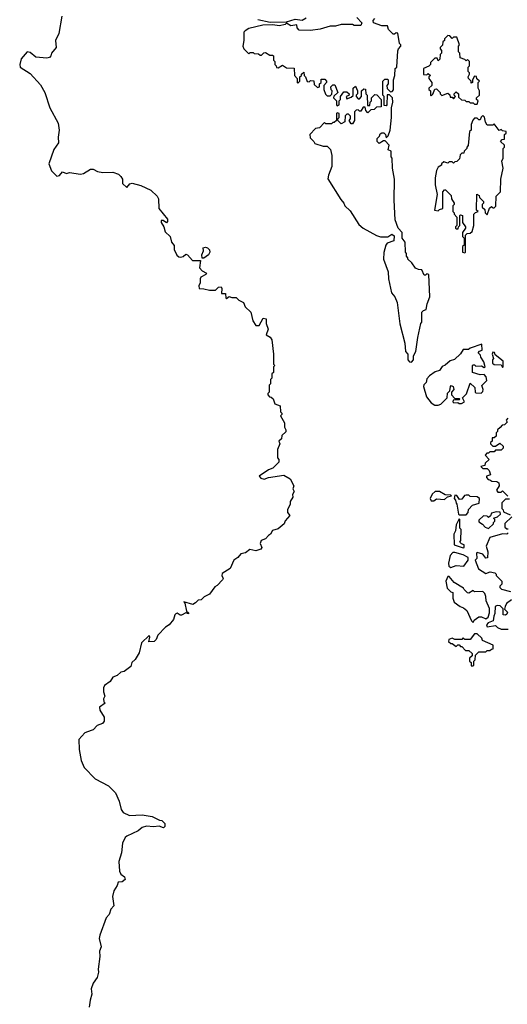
# Model space of a CAD drawing. Extents: x 2494118 to 2687960, y 757339 to 915227.
# Tile 271 of 364: x 2593681 to 2597159, y 889455 to 896484. Entities that reach past the tile are written whole.
import ezdxf

# ---------------------------------------------------------------- set-up
doc = ezdxf.new("R2010")
doc.units = 0

msp = doc.modelspace()

# ---------------------------------------------------------------- linework, layer by layer
at = {"layer": '0CON20XD'}
for points in [[(2593980.9, 896509.1), (2593959.4, 896385), (2593935.8, 896335), (2593940, 896285), (2593906.9, 896245), (2593902.9, 896225), (2593893.8, 896215), (2593875, 896209.1), (2593795, 896216.2), (2593755, 896249.6), (2593735, 896253.5), (2593691.1, 896205), (2593680.9, 896165), (2593685, 896144.6), (2593755, 896100.7), (2593829, 896019), (2593860.5, 895965), (2593895.9, 895855), (2593955, 895745.7), (2593961.6, 895695), (2593954.8, 895645.2), (2593957.3, 895605), (2593925, 895556.9), (2593887.5, 895455), (2593907.5, 895405), (2593945, 895366.7), (2593965, 895372.5), (2593985, 895398)], [(2596085, 896500), (2596121.7, 896461.7), (2596115, 896442.5), (2596067, 896443), (2596055, 896450), (2595975, 896450), (2595933, 896437), (2595895, 896437.5), (2595825, 896416.7), (2595755, 896407.5), (2595675, 896410), (2595660, 896425), (2595657, 896447), (2595615, 896440), (2595585, 896460), (2595575, 896450), (2595535, 896440), (2595485, 896447.5), (2595415, 896443.8), (2595315, 896421.2), (2595290, 896405), (2595280, 896395), (2595280, 896335), (2595272.5, 896295), (2595280, 896275), (2595315, 896240), (2595325, 896250), (2595345, 896250), (2595353, 896243), (2595385, 896240), (2595395, 896230), (2595405, 896230), (2595421.7, 896248.3), (2595435, 896250), (2595465, 896230), (2595485, 896230), (2595490, 896225), (2595490, 896195), (2595500, 896185), (2595500, 896165), (2595510, 896155), (2595511.7, 896141.7), (2595525, 896140), (2595555, 896160), (2595585, 896140), (2595638.3, 896138.3), (2595640, 896085), (2595660, 896065), (2595660, 896035), (2595665, 896030), (2595680, 896045), (2595680, 896075)], [(2595380, 896485), (2595467, 896467), (2595585, 896467.5), (2595645, 896487.5), (2595695, 896480), (2595725, 896497.5)], [(2596475, 894040), (2596490, 894055), (2596490, 894085), (2596507.5, 894115), (2596520, 894215), (2596542.5, 894315), (2596550, 894325), (2596550, 894395), (2596561.7, 894408.3), (2596580, 894415), (2596587.5, 894455), (2596606.2, 894505), (2596600, 894665), (2596585, 894670), (2596575, 894660), (2596565, 894660), (2596548.3, 894698.3), (2596525, 894700), (2596505, 894710), (2596478.3, 894748.3), (2596450, 894775), (2596450, 894785), (2596440, 894795), (2596440, 894815), (2596432.5, 894825), (2596430, 894895), (2596410, 894925), (2596410, 894965), (2596380, 894995), (2596360, 895055), (2596351.2, 895195), (2596353.8, 895345), (2596340, 895425), (2596337.5, 895495), (2596330, 895505), (2596330, 895545), (2596310, 895555), (2596317, 895587), (2596288.3, 895618.3), (2596275, 895620), (2596245, 895600), (2596230, 895615), (2596230, 895635), (2596248.3, 895651.7), (2596251.7, 895668.3), (2596263, 895677), (2596277, 895677), (2596290, 895665), (2596295, 895640), (2596310, 895655), (2596322.5, 895695), (2596332.5, 895785), (2596332.5, 895855), (2596342.5, 895895), (2596340, 895925), (2596318.3, 895948.3), (2596301.7, 895948.3), (2596300, 895875), (2596295, 895870), (2596281.7, 895871.7), (2596280, 895935), (2596270, 895945), (2596270, 896045), (2596285, 896060), (2596305, 896060), (2596310, 896055), (2596310, 896025), (2596300, 896015), (2596301.7, 895991.7), (2596325, 895970), (2596338.3, 895971.7), (2596347, 895983), (2596347.5, 896055), (2596357.5, 896085), (2596360, 896135), (2596370, 896145), (2596378.3, 896261.7), (2596383, 896277), (2596400, 896295), (2596400, 896305), (2596390, 896315), (2596378.3, 896388.3), (2596365, 896390), (2596355, 896380), (2596345, 896380), (2596312.5, 896415), (2596305, 896440), (2596265, 896440), (2596205, 896462.5), (2596203, 896477), (2596215, 896492.5)], [(2596945, 895880), (2596950, 895905), (2596940, 895915), (2596940, 895925), (2596960, 895945), (2596960, 895975), (2596950, 895995), (2596950, 896035), (2596960, 896045), (2596941.7, 896061.7), (2596938.3, 896078.3), (2596925, 896080), (2596910, 896055), (2596910, 896035), (2596901.7, 896031.7), (2596900, 896045), (2596883, 896063), (2596880, 896075), (2596890, 896095), (2596890, 896105), (2596880, 896115), (2596880, 896145), (2596890, 896155), (2596890, 896185), (2596875, 896200), (2596865, 896190), (2596855, 896200), (2596821.7, 896211.7), (2596820, 896245), (2596810, 896255), (2596810, 896295), (2596817.5, 896305), (2596798.3, 896358.3), (2596775, 896360), (2596765, 896350), (2596748.3, 896368.3), (2596735, 896370), (2596711.7, 896348.3), (2596710, 896335), (2596700, 896325), (2596697.5, 896302.5), (2596680, 896285), (2596680, 896275), (2596690, 896265), (2596690, 896245), (2596680, 896235), (2596678.3, 896201.7), (2596665, 896190), (2596658.3, 896208.3), (2596641.7, 896208.3), (2596611.7, 896178.3), (2596610, 896165), (2596598.3, 896151.7), (2596560, 896135), (2596561.7, 896091.7), (2596585, 896090), (2596595, 896100), (2596610, 896085), (2596600, 896075), (2596600, 896065), (2596620, 896035), (2596620, 896015), (2596600, 895995), (2596600, 895985), (2596610, 895975), (2596610, 895945), (2596615, 895940), (2596628.3, 895951.7), (2596641.7, 895988.3), (2596655, 895990), (2596680, 895965), (2596680, 895955), (2596691.7, 895941.7), (2596735, 895960), (2596748.3, 895948.3), (2596751.7, 895931.7), (2596765, 895930), (2596775, 895920), (2596790, 895935), (2596780, 895945), (2596780, 895955), (2596795, 895970), (2596810, 895955), (2596811.7, 895931.7), (2596831.7, 895911.7), (2596855, 895910), (2596865, 895900), (2596885, 895900), (2596895, 895890), (2596915, 895890), (2596925, 895880), (2596945, 895880)], [(2595680, 896075), (2595690, 896085), (2595690, 896095), (2595708.3, 896108.3), (2595710, 896085), (2595720, 896075), (2595731.7, 896041.7), (2595745, 896040), (2595755, 896050), (2595778.3, 896048.3), (2595781.7, 896021.7), (2595805, 896000), (2595820, 896005), (2595820, 896025), (2595830, 896035), (2595831.7, 896058.3), (2595858.3, 896058.3), (2595870, 896045), (2595870, 896035), (2595850, 896015), (2595850, 895985), (2595863, 895953), (2595875, 895940), (2595895, 895940), (2595908.3, 895951.7), (2595910, 895975), (2595903, 895983), (2595900, 896005), (2595915, 896020), (2595928.3, 896018.3), (2595950, 895965), (2595921.7, 895938.3), (2595920, 895925), (2595940, 895905), (2595940, 895875), (2595945, 895870), (2595960, 895875), (2595960, 895905), (2595970, 895915), (2595970, 895935), (2595991.7, 895968.3), (2596015, 895970), (2596030, 895955), (2596028.3, 895941.7), (2596010, 895935), (2596015, 895920), (2596045, 895930), (2596058.3, 895941.7), (2596060, 895995), (2596075, 896010), (2596090, 895975), (2596090, 895955), (2596080, 895945), (2596080, 895935), (2596095, 895920), (2596105, 895920), (2596120, 895935), (2596120, 895975), (2596135, 895990), (2596148.3, 895988.3), (2596150, 895955), (2596160, 895945), (2596161.7, 895871.7), (2596178.3, 895871.7), (2596180, 895895), (2596190, 895905), (2596190, 895925), (2596215, 895950), (2596228.3, 895948.3), (2596260, 895915), (2596258.3, 895861.7), (2596225, 895860), (2596208.3, 895841.7), (2596185, 895840), (2596165, 895820), (2596150, 895835), (2596145, 895860), (2596131.7, 895858.3), (2596115, 895830), (2596105, 895830), (2596095, 895840), (2596081.7, 895838.3), (2596070, 895825), (2596070, 895765), (2596055, 895740), (2596045, 895740), (2596030, 895765), (2596040, 895775), (2596040, 895795), (2596025, 895810), (2596015, 895810), (2596001.7, 895798.3), (2596000, 895755), (2595975, 895740), (2595950, 895765), (2595950, 895775), (2595960, 895785), (2595960, 895815), (2595945, 895820), (2595940, 895815), (2595940, 895765), (2595925, 895750), (2595915, 895750), (2595905, 895740), (2595865, 895740), (2595855, 895750), (2595818.3, 895711.7), (2595791.7, 895708.3), (2595750, 895665), (2595751.7, 895641.7), (2595780, 895615), (2595785, 895600), (2595845, 895580), (2595875, 895580), (2595897, 895557), (2595907.5, 895515), (2595907.5, 895435), (2595882.5, 895375), (2595878.3, 895348.3), (2595970.7, 895200.7), (2595992.5, 895175), (2596000, 895155), (2596038.8, 895118.8), (2596100.9, 895020.9), (2596130, 894995), (2596225, 894943.3), (2596255, 894933.3), (2596306.4, 894933.6), (2596335, 894952.5), (2596351.7, 894941.7), (2596350, 894905), (2596301.7, 894888.3), (2596292.5, 894875), (2596277, 894823), (2596276.2, 894775), (2596308, 894685), (2596312, 894635), (2596334, 894535), (2596355.9, 894505.9), (2596373.8, 894465), (2596391.7, 894311.7), (2596427.5, 894175), (2596432.5, 894115), (2596450, 894095), (2596450, 894055), (2596461.7, 894041.7), (2596475, 894040)], [(2596855, 894820), (2596860, 894825), (2596860, 894945), (2596871.7, 894958.3), (2596895, 894960), (2596908.3, 894971.7), (2596920, 895015), (2596920, 895095), (2596931.7, 895108.3), (2596950, 895115), (2596940, 895125), (2596941.7, 895238.3), (2596958.3, 895228.3), (2596960, 895215), (2596990, 895185), (2596990, 895175), (2596980, 895165), (2596980, 895145), (2596998.3, 895128.3), (2597000, 895105), (2597015, 895090), (2597031.7, 895138.3), (2597045, 895150), (2597055, 895140), (2597065, 895140), (2597077, 895153), (2597080, 895225), (2597110, 895255), (2597112.5, 895345), (2597130, 895425), (2597120, 895475), (2597130, 895495), (2597130, 895565), (2597140, 895575), (2597138.3, 895588.3), (2597110, 895615), (2597121.7, 895628.3), (2597138.3, 895631.7), (2597140, 895665), (2597150, 895675), (2597150, 895685), (2597125, 895690), (2597115, 895700), (2597101.7, 895691.7), (2597065, 895740), (2597055, 895730), (2597015, 895730), (2597003, 895753), (2596997, 895787), (2596985, 895800), (2596971.7, 895788.3), (2596965, 895770), (2596955, 895770), (2596945, 895780), (2596925, 895780), (2596913, 895767), (2596900, 895735), (2596900, 895695), (2596890, 895685), (2596880, 895585), (2596870, 895575), (2596870, 895565), (2596850, 895545), (2596848.3, 895531.7), (2596835, 895530), (2596821.7, 895518.3), (2596818.3, 895491.7), (2596798.3, 895471.7), (2596785, 895470), (2596775, 895460), (2596765, 895470), (2596745, 895470), (2596735, 895460), (2596705, 895470), (2596690, 895455), (2596690, 895445), (2596665, 895430), (2596653.6, 895406.4), (2596643.9, 895356.1), (2596643.3, 895305), (2596657.5, 895235), (2596640, 895125), (2596665, 895120), (2596675, 895130), (2596700, 895135), (2596700, 895255), (2596711.7, 895268.3), (2596718.3, 895268.3), (2596758.3, 895228.3), (2596760, 895205), (2596780, 895175), (2596780, 895165), (2596770, 895155), (2596770, 895115), (2596780, 895105), (2596780, 895095), (2596800, 895075), (2596800, 895015), (2596790, 895005), (2596790, 894995), (2596795, 894990), (2596808.3, 894991.7), (2596810, 895005), (2596820, 895015), (2596820, 895085), (2596825, 895090), (2596840, 895085), (2596840, 895035), (2596860, 895005), (2596860, 894995), (2596840, 894965), (2596840, 894935), (2596850, 894925), (2596850, 894875), (2596840, 894865), (2596840, 894825), (2596855, 894820)], [(2593985, 895398), (2594015, 895386.7), (2594035, 895393.3), (2594115, 895381.2), (2594135, 895386.7), (2594185, 895416.2), (2594205, 895415.8), (2594235, 895401.2), (2594275, 895393.8), (2594345, 895396.2), (2594385, 895380.8), (2594402, 895365), (2594413.8, 895345), (2594414, 895315), (2594445, 895286.7), (2594467, 895313), (2594483, 895317), (2594545, 895301.2), (2594617.3, 895267.3), (2594661.2, 895225), (2594670, 895205), (2594672.5, 895135), (2594735, 895060), (2594736.2, 895043.8), (2594727, 895033), (2594705, 895050), (2594690, 895050), (2594690, 895035), (2594710, 895005), (2594719.5, 894969.5), (2594753.3, 894935), (2594762.5, 894895), (2594781.7, 894871.7), (2594783, 894843), (2594802.5, 894802.5), (2594815, 894791.2), (2594830.7, 894789.3), (2594846.1, 894793.9), (2594865, 894810), (2594877.5, 894805), (2594913.8, 894763.8), (2594970, 894765), (2594963, 894713), (2594981.2, 894691.2), (2595012.5, 894675), (2595007.5, 894665), (2594973.6, 894646.4), (2594967.5, 894635), (2594967.5, 894605), (2594957.5, 894585), (2594960, 894565), (2594995, 894563.3), (2595035, 894552), (2595077, 894553), (2595100, 894575), (2595117, 894577), (2595122.5, 894565), (2595120, 894530), (2595148.3, 894528.3), (2595150, 894495), (2595156.7, 894493.3), (2595175, 894507.5), (2595195, 894500), (2595225, 894500), (2595245, 894482.5), (2595277.5, 894465), (2595290, 894435), (2595330, 894395), (2595343, 894333), (2595365, 894300), (2595388.3, 894301.7), (2595417.5, 894352.5), (2595438, 894348), (2595438.8, 894315), (2595452.5, 894275), (2595440, 894235), (2595468.3, 894218.3), (2595479.3, 894199.3), (2595490, 894095), (2595490, 894025), (2595500, 894015), (2595490, 894005), (2595490, 893965), (2595480, 893955), (2595480, 893925), (2595470, 893915), (2595470, 893885), (2595460, 893875), (2595460, 893825), (2595450, 893815), (2595450, 893805), (2595461.7, 893791.7), (2595475, 893790), (2595488.3, 893778.3), (2595501.7, 893741.7), (2595538.3, 893728.3), (2595540, 893685), (2595550, 893675), (2595550, 893665), (2595540, 893655), (2595570, 893605), (2595570, 893575), (2595580, 893555), (2595578.3, 893541.7), (2595550, 893515), (2595548.3, 893491.7), (2595530, 893475), (2595537.5, 893455), (2595520, 893415), (2595520, 893355), (2595530, 893345), (2595530, 893325), (2595487.6, 893282.4), (2595455, 893270), (2595390, 893225), (2595401.7, 893211.7), (2595423.6, 893203.6), (2595455, 893216.7), (2595565, 893233.3), (2595610, 893205), (2595636.2, 893155), (2595630, 893135), (2595637.5, 893115), (2595627.5, 893095), (2595630, 893075), (2595610, 893045), (2595610, 893025), (2595590, 892985), (2595590, 892965), (2595606.7, 892943.3), (2595573.9, 892906.1), (2595567.5, 892885), (2595525, 892850), (2595485, 892836.7), (2595469.3, 892810.7), (2595455, 892802.5), (2595435, 892777.5), (2595403.6, 892766.4), (2595396.7, 892745), (2595407.5, 892715), (2595400, 892705), (2595365, 892692.5), (2595321.7, 892701.7), (2595291.7, 892678.3), (2595259.3, 892670.7), (2595237.5, 892645), (2595207.5, 892625), (2595183, 892567), (2595125, 892530), (2595122.5, 892515), (2595132.5, 892495), (2595127.5, 892485), (2595090, 892445), (2595072.5, 892435), (2595035, 892383.8), (2594996.4, 892363.6), (2594975, 892343.3), (2594955, 892340), (2594935, 892320), (2594915, 892310), (2594852.5, 892327.5), (2594859.3, 892319.3), (2594870.7, 892260.7), (2594885, 892250), (2594885, 892243.3), (2594865, 892250), (2594835, 892233.3), (2594825, 892233.3), (2594805, 892246.7), (2594795, 892242.5), (2594787.5, 892235), (2594778.8, 892201.2), (2594746.4, 892163.6), (2594721.7, 892148.3), (2594665, 892090), (2594655, 892060), (2594640, 892045), (2594601.7, 892041.7), (2594610, 892075), (2594605, 892087.5), (2594550, 892035), (2594532.5, 891965), (2594505, 891917.5), (2594480, 891895), (2594473, 891867), (2594425, 891830), (2594403, 891827), (2594375, 891802.5), (2594345, 891790), (2594325, 891760), (2594285, 891730), (2594277.5, 891715), (2594277.5, 891685), (2594287.5, 891655), (2594277.5, 891635), (2594280, 891615), (2594290, 891605), (2594250, 891575), (2594252.5, 891555), (2594282.5, 891505), (2594282.5, 891475), (2594270.7, 891459.3), (2594234.2, 891445.8), (2594205.9, 891414.1), (2594191.7, 891408.3), (2594145, 891393.3), (2594103.8, 891345), (2594105.6, 891275), (2594118.2, 891195), (2594140, 891145), (2594218, 891065), (2594313.6, 891013.6), (2594363.7, 890963.7), (2594390.4, 890905), (2594405.6, 890845), (2594418, 890825), (2594465, 890802.7), (2594555, 890807.5), (2594625, 890795.8), (2594678.3, 890768.3), (2594695, 890766.2), (2594716, 890745), (2594716.7, 890725), (2594706.1, 890713.9), (2594675, 890727.5), (2594635, 890720.8), (2594585, 890726.9), (2594555, 890717.5), (2594525, 890692), (2594443.9, 890656.1), (2594433.9, 890646.1), (2594414.3, 890605.7), (2594406.2, 890535), (2594388, 890475), (2594392.5, 890405), (2594403.3, 890385), (2594428.8, 890365), (2594433.8, 890345), (2594410.6, 890329.4), (2594382.7, 890327.3), (2594376.4, 890303.6), (2594352.5, 890265), (2594343.8, 890225), (2594351.7, 890158.3), (2594330, 890135), (2594320, 890095), (2594298.3, 890071.7), (2594251.7, 889948.3), (2594246.7, 889925), (2594261.2, 889865), (2594250, 889835), (2594253.6, 889796.4), (2594240, 889705), (2594243.3, 889685), (2594233.6, 889646.4), (2594203.8, 889605), (2594190, 889565), (2594196.4, 889526.4), (2594183.3, 889485), (2594177.5, 889435)], [(2594981.7, 894781.7), (2594980, 894805), (2594992.5, 894835), (2594990, 894855), (2595005, 894860), (2595020, 894855), (2595035, 894840), (2595037.5, 894825), (2595027.5, 894805), (2594995, 894782.5), (2594981.7, 894781.7)], [(2596665, 893732.5), (2596685, 893740), (2596730, 893785), (2596733, 893817), (2596750, 893835), (2596752.5, 893865), (2596758.3, 893871.7), (2596772.5, 893865), (2596776.7, 893845), (2596760, 893825), (2596760, 893805), (2596785, 893780), (2596815, 893780), (2596820, 893775), (2596815, 893770), (2596771.7, 893768.3), (2596770, 893755), (2596778.3, 893748.3), (2596805, 893750), (2596815, 893743.3), (2596833, 893743), (2596852.5, 893755), (2596840, 893785), (2596867, 893813), (2596895, 893890), (2596928.3, 893858.3), (2596930, 893825), (2596935, 893820), (2596971.7, 893818.3), (2596985, 893830), (2596987, 893843), (2596978.3, 893871.7), (2597011.7, 893908.3), (2597007.5, 893935), (2596995, 893950), (2596965, 893947.5), (2596910, 893965), (2596910, 894015), (2596915, 894020), (2596925, 894020), (2596935, 894010), (2596975, 894012.5), (2596995, 894000), (2597000, 894005), (2596991.7, 894041.7), (2596970, 894075), (2596968.3, 894088.3), (2596950, 894105), (2596961.7, 894118.3), (2596980, 894125), (2596977.5, 894167.5), (2596895, 894140), (2596881.7, 894128.3), (2596845, 894130), (2596825, 894097.5), (2596782.5, 894057.5), (2596751.2, 894048.8), (2596715, 894016.7), (2596695, 894007.5), (2596675, 893980), (2596645, 893970), (2596605, 893942.5), (2596585, 893920), (2596580, 893895), (2596563, 893877), (2596560, 893865), (2596582.3, 893792.3), (2596615, 893747.5), (2596643, 893733), (2596665, 893732.5)], [(2597125, 894000), (2597130, 894005), (2597130, 894045), (2597071.7, 894091.7), (2597068.3, 894108.3), (2597055, 894110), (2597050, 894095), (2597060, 894065), (2597052.5, 894055), (2597053, 894033), (2597065, 894022.5), (2597115, 894020), (2597125, 894000)], [(2597161.7, 893638.3), (2597150, 893625), (2597158.3, 893611.7), (2597138.3, 893591.7), (2597121.7, 893588.3), (2597108.3, 893571.7), (2597090, 893555), (2597090, 893545), (2597080, 893535), (2597078.3, 893511.7), (2597065, 893500), (2597051.7, 893498.3), (2597050, 893475), (2597040, 893465), (2597040, 893455), (2597055, 893440), (2597075, 893440), (2597105, 893460), (2597128.3, 893438.3), (2597130, 893425), (2597115, 893410), (2597075, 893410), (2597065, 893400), (2597035, 893400), (2597025, 893390), (2597011.7, 893388.3), (2597000, 893375), (2597030, 893345), (2597001.7, 893318.3), (2596998.3, 893301.7), (2596970, 893295), (2596985, 893280), (2597015, 893280), (2597030, 893265), (2597040, 893235), (2597010, 893225), (2597010, 893215), (2597021.7, 893201.7), (2597035, 893200), (2597048.3, 893188.3), (2597085, 893187.5), (2597098.3, 893178.3), (2597100, 893155), (2597082.5, 893125), (2597091.7, 893111.7), (2597115, 893110), (2597125, 893120), (2597161.7, 893081.7)], [(2596635, 893050), (2596655, 893062.5), (2596711.7, 893058.3), (2596731.7, 893078.3), (2596760, 893085), (2596755, 893090), (2596715, 893092.5), (2596675, 893116.2), (2596645, 893116.2), (2596623.9, 893096.1), (2596607.5, 893065), (2596615, 893050), (2596635, 893050)], [(2596865, 892950), (2596880, 892965), (2596881.7, 892988.3), (2596911.7, 893018.3), (2596958.3, 893031.7), (2596960, 893065), (2596945, 893077.5), (2596895, 893080), (2596885, 893090), (2596865, 893090), (2596853.6, 893086.4), (2596835, 893060), (2596818.3, 893058.3), (2596798.3, 893088.3), (2596785, 893090), (2596780, 893065), (2596790, 893055), (2596793, 893033), (2596800, 893025), (2596810, 892955), (2596815, 892950), (2596865, 892950)], [(2597175, 893060), (2597145, 893060), (2597120, 893035), (2597120, 892995), (2597130, 892985), (2597131.7, 892971.7), (2597178.3, 892948.3)], [(2596845, 892712.5), (2596850, 892715), (2596850, 892735), (2596831.7, 892741.7), (2596820, 892755), (2596827.5, 892765), (2596830, 892845), (2596820, 892855), (2596820, 892915), (2596815, 892920), (2596793, 892877), (2596790, 892835), (2596778.3, 892811.7), (2596780, 892735), (2596845, 892712.5)], [(2597025, 892852.5), (2597060, 892885), (2597060, 892895), (2597070, 892905), (2597070, 892915), (2597060, 892925), (2597090, 892935), (2597110, 892955), (2597108.3, 892968.3), (2597078.3, 892971.7), (2597045, 892960), (2597038.3, 892941.7), (2597025, 892930), (2597015, 892940), (2596988.3, 892941.7), (2596955, 892910), (2596955, 892900), (2596983, 892883), (2597000.7, 892860.7), (2597025, 892852.5)], [(2597190, 892935), (2597141.7, 892888.3), (2597141.7, 892861.7), (2597155, 892850), (2597165, 892850)], [(2597165, 892820), (2597155, 892810), (2597125, 892812.5), (2597035, 892787.5), (2597007.5, 892725), (2597020, 892685), (2597017.5, 892642.5), (2597005, 892640), (2596985, 892667.5), (2596945, 892680), (2596940, 892675), (2596941.7, 892638.3), (2596930, 892625), (2596953.3, 892563.3), (2597005, 892530), (2597037, 892543), (2597070, 892535), (2597080, 892525), (2597080, 892515), (2597120, 892475), (2597120, 892455), (2597105, 892440), (2597105, 892430), (2597118.3, 892418.3), (2597181.7, 892401.7)], [(2596755, 892573.3), (2596795, 892587.5), (2596848.3, 892581.7), (2596880, 892625), (2596880, 892645), (2596845, 892662.5), (2596785, 892681.2), (2596769.3, 892680.7), (2596752.3, 892657.7), (2596740, 892605), (2596742, 892582), (2596755, 892573.3)], [(2596915, 892180), (2596923.6, 892196.4), (2596955, 892221.2), (2596975, 892221.2), (2597005, 892207.5), (2597021.7, 892218.3), (2597030.7, 892249.3), (2597030.7, 892280.7), (2597007.5, 892335), (2597006.4, 892366.4), (2596998.3, 892388.3), (2596985, 892402.5), (2596925, 892400), (2596915, 892410), (2596885, 892390), (2596875, 892392.5), (2596850, 892415), (2596846.7, 892426.7), (2596780, 892465), (2596745, 892510), (2596735, 892510), (2596721.2, 892475), (2596730, 892425), (2596755, 892400), (2596770, 892395), (2596770, 892355), (2596780, 892325), (2596823.8, 892293.8), (2596846.1, 892286.1), (2596870, 892265), (2596903, 892193), (2596915, 892180)], [(2597188.3, 892341.7), (2597154.1, 892315.9), (2597142.5, 892295), (2597140, 892275), (2597160, 892255), (2597155, 892240), (2597145, 892232.5), (2597130, 892235), (2597128.3, 892278.3), (2597108.3, 892298.3), (2597087, 892303), (2597072.5, 892295), (2597070, 892245), (2597062.5, 892225), (2597058.3, 892191.7), (2597021.7, 892178.3), (2597010, 892165), (2597015, 892150), (2597075, 892160), (2597090, 892145), (2597115, 892133.3), (2597165, 892132.5)], [(2596915, 891870), (2596920, 891875), (2596920, 891905), (2596930, 891915), (2596931.7, 891948.3), (2596955, 891970), (2597005, 891970), (2597015, 891980), (2597035, 891980), (2597045, 891990), (2597058.3, 891991.7), (2597058.3, 892018.3), (2596981.7, 892051.7), (2596978.3, 892068.3), (2596945, 892100), (2596925, 892100), (2596895, 892060), (2596855, 892060), (2596845, 892070), (2596835, 892060), (2596785, 892060), (2596765, 892067.5), (2596741.7, 892058.3), (2596740, 892045), (2596755, 892030), (2596765, 892030), (2596795, 892010), (2596805, 892020), (2596815, 892020), (2596825, 892010), (2596835, 892010), (2596861.7, 891981.7), (2596885, 891980), (2596908.3, 891958.3), (2596908.3, 891941.7), (2596890, 891925), (2596890, 891905), (2596900, 891895), (2596901.7, 891871.7), (2596915, 891870)]]:
    msp.add_lwpolyline(points, dxfattribs=at)

doc.saveas('drawing.dxf')
